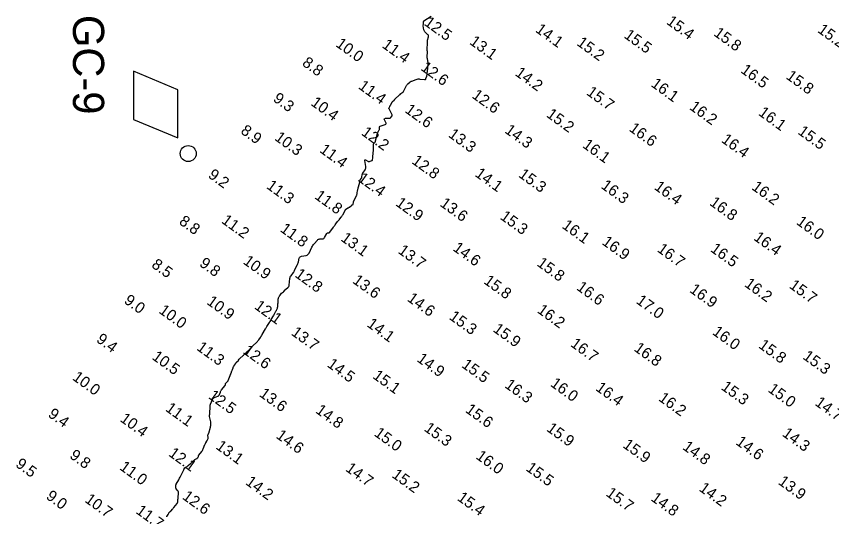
# Model space of a CAD drawing. Extents: x 815352 to 820877, y 582403 to 597439.
# Drawn here: x 818236.4 to 818602.7, y 586682.6 to 586907.3 of the extents above; entities that cross this region are included whole.
import ezdxf

# ---------------------------------------------------------------- set-up
doc = ezdxf.new("R2010")
doc.units = 0
for name, color, linetype in [('V-CHAN-NAID', 7, 'Continuous'), ('V-CONT-EL12', 7, 'Continuous'), ('V-TOPO-SOUN', 7, 'Continuous')]:
    doc.layers.add(name, color=color, linetype=linetype)

msp = doc.modelspace()

# ---------------------------------------------------------------- linework, layer by layer
at = {"layer": 'V-CHAN-NAID'}
msp.add_lwpolyline([(818308.99, 586852.63), (818309.04, 586874.26), (818289.09, 586882.63), (818289.04, 586861)], close=True, dxfattribs=at)
msp.add_circle((818313.63, 586845.63), 3.6, dxfattribs=at)
at = {"layer": 'V-CONT-EL12'}
for points in [[(818336.7, 586753.51), (818336.78, 586753.58), (818338.34, 586754.94), (818338.46, 586755.04), (818338.58, 586755.15), (818338.7, 586755.26), (818338.81, 586755.37), (818339.27, 586755.81), (818339.39, 586755.92), (818339.5, 586756.04), (818339.62, 586756.15), (818339.73, 586756.26), (818341.25, 586757.85), (818341.54, 586758.16), (818341.83, 586758.46), (818342.13, 586758.75), (818342.43, 586759.05), (818344.72, 586761.29), (818344.89, 586761.47), (818345.06, 586761.66), (818345.22, 586761.85), (818345.37, 586762.05), (818346.09, 586763.09), (818346.16, 586763.2), (818346.23, 586763.3), (818346.3, 586763.41), (818346.37, 586763.51), (818346.64, 586763.94), (818346.71, 586764.04), (818346.78, 586764.15), (818346.84, 586764.26), (818346.9, 586764.37), (818348.29, 586766.9), (818348.44, 586767.17), (818348.6, 586767.44), (818348.76, 586767.71), (818348.93, 586767.98), (818350.11, 586769.79), (818350.18, 586769.9), (818350.25, 586770), (818350.32, 586770.11), (818350.39, 586770.21), (818350.69, 586770.62), (818350.76, 586770.72), (818350.83, 586770.83), (818350.9, 586770.94), (818350.96, 586771.05), (818351.92, 586772.77), (818352.05, 586773.01), (818352.19, 586773.25), (818352.32, 586773.49), (818352.46, 586773.73), (818353.08, 586774.86), (818353.17, 586775.03), (818353.26, 586775.19), (818353.34, 586775.37), (818353.41, 586775.54), (818353.7, 586776.24), (818353.77, 586776.41), (818353.82, 586776.59), (818353.86, 586776.78), (818353.88, 586776.96), (818353.94, 586777.88), (818353.95, 586778.09), (818353.97, 586778.31), (818353.98, 586778.53), (818353.99, 586778.74), (818354.09, 586780.15), (818354.11, 586780.33), (818354.14, 586780.5), (818354.19, 586780.67), (818354.25, 586780.83), (818354.52, 586781.48), (818354.59, 586781.64), (818354.68, 586781.79), (818354.78, 586781.93), (818354.89, 586782.07), (818355.59, 586782.89), (818355.67, 586782.98), (818355.76, 586783.07), (818355.86, 586783.15), (818355.96, 586783.23), (818356.38, 586783.55), (818356.48, 586783.62), (818356.56, 586783.7), (818356.64, 586783.79), (818356.71, 586783.88), (818356.99, 586784.27), (818357.06, 586784.37), (818357.14, 586784.46), (818357.22, 586784.54), (818357.31, 586784.61), (818358.52, 586785.58), (818358.73, 586785.78), (818358.89, 586786.01), (818358.99, 586786.26), (818359.05, 586786.54), (818359.34, 586789.58), (818359.4, 586789.91), (818359.5, 586790.21), (818359.64, 586790.51), (818359.83, 586790.78), (818360.95, 586792.21), (818361.01, 586792.29), (818361.06, 586792.37), (818361.11, 586792.45), (818361.15, 586792.54), (818361.3, 586792.89), (818361.34, 586792.98), (818361.38, 586793.07), (818361.42, 586793.16), (818361.46, 586793.24), (818362.57, 586795.52), (818362.74, 586795.89), (818362.88, 586796.26), (818363.01, 586796.64), (818363.12, 586797.03), (818363.53, 586798.59), (818363.67, 586798.94), (818363.89, 586799.21), (818364.17, 586799.41), (818364.53, 586799.52), (818366.6, 586799.91), (818367.04, 586800.04), (818367.42, 586800.26), (818367.73, 586800.57), (818367.97, 586800.96), (818369.25, 586803.62), (818369.46, 586804.03), (818369.7, 586804.42), (818369.97, 586804.8), (818370.27, 586805.15), (818371.73, 586806.78), (818371.95, 586806.98), (818372.19, 586807.14), (818372.46, 586807.24), (818372.75, 586807.28), (818373.98, 586807.37), (818374.27, 586807.42), (818374.52, 586807.53), (818374.73, 586807.71), (818374.89, 586807.95), (818375.88, 586809.75), (818375.95, 586809.86), (818376.05, 586809.95), (818376.16, 586810), (818376.29, 586810.03), (818376.84, 586810.1), (818376.97, 586810.13), (818377.09, 586810.19), (818377.2, 586810.26), (818377.28, 586810.37), (818378.93, 586812.62), (818379.11, 586812.87), (818379.29, 586813.12), (818379.47, 586813.37), (818379.65, 586813.62), (818380.57, 586814.91), (818380.65, 586815.02), (818380.74, 586815.13), (818380.83, 586815.23), (818380.93, 586815.33), (818381.32, 586815.73), (818381.41, 586815.83), (818381.5, 586815.93), (818381.59, 586816.04), (818381.67, 586816.15), (818382.48, 586817.24), (818382.64, 586817.46), (818382.79, 586817.69), (818382.94, 586817.92), (818383.07, 586818.16), (818384.25, 586820.3), (818384.35, 586820.46), (818384.47, 586820.6), (818384.6, 586820.72), (818384.76, 586820.82), (818385.42, 586821.2), (818385.59, 586821.29), (818385.75, 586821.4), (818385.9, 586821.51), (818386.05, 586821.63), (818387.13, 586822.53), (818387.19, 586822.57), (818387.24, 586822.6), (818387.3, 586822.63), (818387.36, 586822.64), (818387.62, 586822.7), (818387.67, 586822.72), (818387.72, 586822.76), (818387.75, 586822.8), (818387.76, 586822.86), (818387.85, 586823.65), (818387.87, 586823.8), (818387.91, 586823.95), (818387.95, 586824.09), (818388.01, 586824.23), (818389.24, 586826.75), (818389.36, 586827.02), (818389.46, 586827.3), (818389.53, 586827.59), (818389.59, 586827.88), (818389.77, 586829.06), (818389.82, 586829.35), (818389.88, 586829.65), (818389.95, 586829.94), (818390.03, 586830.22), (818390.6, 586832.2), (818390.64, 586832.35), (818390.67, 586832.5), (818390.7, 586832.65), (818390.72, 586832.81), (818390.78, 586833.44), (818390.81, 586833.59), (818390.85, 586833.73), (818390.92, 586833.87), (818391.01, 586833.99), (818391.45, 586834.53), (818391.55, 586834.66), (818391.62, 586834.8), (818391.68, 586834.96), (818391.71, 586835.12), (818391.82, 586836.03), (818391.86, 586836.23), (818391.92, 586836.43), (818392, 586836.62), (818392.1, 586836.8), (818393.12, 586838.39), (818393.29, 586838.72), (818393.39, 586839.07), (818393.43, 586839.43), (818393.4, 586839.8), (818392.93, 586842.54), (818392.92, 586842.75), (818392.98, 586842.86), (818393.1, 586842.87), (818393.3, 586842.78), (818394.28, 586842.17), (818394.48, 586842.07), (818394.69, 586842.03), (818394.9, 586842.04), (818395.12, 586842.1), (818396.16, 586842.51), (818396.29, 586842.58), (818396.39, 586842.68), (818396.45, 586842.8), (818396.49, 586842.95), (818396.56, 586843.57), (818396.58, 586843.73), (818396.6, 586843.89), (818396.61, 586844.05), (818396.63, 586844.21), (818396.93, 586847.33), (818396.95, 586847.58), (818396.96, 586847.83), (818396.95, 586848.08), (818396.94, 586848.33), (818396.84, 586849.47), (818396.84, 586849.65), (818396.88, 586849.81), (818396.94, 586849.96), (818397.04, 586850.11), (818397.5, 586850.66), (818397.61, 586850.81), (818397.7, 586850.96), (818397.77, 586851.12), (818397.83, 586851.29), (818398.9, 586855.21), (818398.95, 586855.35), (818399, 586855.5), (818399.07, 586855.63), (818399.14, 586855.77), (818399.45, 586856.3), (818399.52, 586856.44), (818399.57, 586856.58), (818399.6, 586856.73), (818399.61, 586856.88), (818399.62, 586857.54), (818399.64, 586857.69), (818399.7, 586857.82), (818399.79, 586857.91), (818399.93, 586857.98), (818402.15, 586858.75), (818402.42, 586858.89), (818402.57, 586859.08), (818402.59, 586859.32), (818402.49, 586859.6), (818401.84, 586860.85), (818401.74, 586861.13), (818401.77, 586861.33), (818401.93, 586861.45), (818402.22, 586861.5), (818404.12, 586861.56), (818404.3, 586861.58), (818404.45, 586861.64), (818404.59, 586861.74), (818404.71, 586861.87), (818405.16, 586862.46), (818405.24, 586862.61), (818405.28, 586862.77), (818405.27, 586862.93), (818405.21, 586863.09), (818403.88, 586865.68), (818403.83, 586865.81), (818403.81, 586865.95), (818403.83, 586866.09), (818403.89, 586866.23), (818404.21, 586866.77), (818404.29, 586866.91), (818404.36, 586867.05), (818404.44, 586867.18), (818404.51, 586867.32), (818405.08, 586868.48), (818405.16, 586868.63), (818405.26, 586868.77), (818405.36, 586868.9), (818405.48, 586869.02), (818406.15, 586869.62), (818406.2, 586869.66), (818406.24, 586869.7), (818406.28, 586869.75), (818406.31, 586869.8), (818406.45, 586869.99), (818406.48, 586870.04), (818406.52, 586870.09), (818406.56, 586870.13), (818406.6, 586870.18), (818408.43, 586871.88), (818408.52, 586871.97), (818408.62, 586872.06), (818408.71, 586872.15), (818408.81, 586872.23), (818409.2, 586872.59), (818409.3, 586872.67), (818409.4, 586872.75), (818409.5, 586872.83), (818409.61, 586872.89), (818410.05, 586873.16), (818410.15, 586873.24), (818410.24, 586873.32), (818410.32, 586873.42), (818410.38, 586873.53), (818411.67, 586876.14), (818411.8, 586876.38), (818411.96, 586876.59), (818412.13, 586876.79), (818412.33, 586876.97), (818413.19, 586877.65), (818413.4, 586877.81), (818413.63, 586877.96), (818413.87, 586878.08), (818414.12, 586878.19), (818416.13, 586878.93), (818416.53, 586879.06), (818416.94, 586879.13), (818417.35, 586879.15), (818417.77, 586879.11), (818419.73, 586878.85), (818419.99, 586878.85), (818420.2, 586878.93), (818420.36, 586879.08), (818420.47, 586879.32), (818420.82, 586880.41), (818420.9, 586880.69), (818420.96, 586880.97), (818421.01, 586881.25), (818421.05, 586881.53), (818421.28, 586883.86), (818421.3, 586884.07), (818421.32, 586884.28), (818421.35, 586884.49), (818421.37, 586884.7), (818421.47, 586885.53), (818421.49, 586885.74), (818421.49, 586885.95), (818421.47, 586886.16), (818421.44, 586886.36), (818421.08, 586888.34), (818421.07, 586888.41), (818421.06, 586888.49), (818421.05, 586888.56), (818421.05, 586888.64), (818421.04, 586888.94), (818421.04, 586889.01), (818421.04, 586889.09), (818421.05, 586889.16), (818421.05, 586889.24), (818421.16, 586891.14), (818421.16, 586891.23), (818421.16, 586891.32), (818421.14, 586891.41), (818421.12, 586891.5), (818421.02, 586891.85), (818420.99, 586891.94), (818420.98, 586892.03), (818420.97, 586892.12), (818420.97, 586892.21), (818421.01, 586892.87), (818421.02, 586893.01), (818421.04, 586893.15), (818421.05, 586893.28), (818421.07, 586893.42), (818421.19, 586894.28), (818421.21, 586894.47), (818421.22, 586894.65), (818421.22, 586894.84), (818421.21, 586895.02), (818421.14, 586895.76), (818421.13, 586895.95), (818421.13, 586896.13), (818421.16, 586896.32), (818421.19, 586896.5), (818421.56, 586898.08), (818421.6, 586898.39), (818421.55, 586898.68), (818421.42, 586898.94), (818421.21, 586899.17), (818420.21, 586900.05), (818419.98, 586900.28), (818419.8, 586900.54), (818419.66, 586900.83), (818419.56, 586901.14), (818419.14, 586903), (818419.12, 586903.1), (818419.12, 586903.2), (818419.13, 586903.29), (818419.16, 586903.39), (818419.29, 586903.77), (818419.32, 586903.86), (818419.34, 586903.96), (818419.35, 586904.06), (818419.35, 586904.16), (818419.35, 586904.76), (818419.36, 586904.89), (818419.4, 586905), (818419.47, 586905.09), (818419.57, 586905.17), (818422.86, 586907.37)], [(818303.99, 586682.56), (818304.09, 586682.72), (818304.6, 586683.53), (818304.64, 586683.6), (818304.68, 586683.68), (818304.72, 586683.75), (818304.75, 586683.83), (818304.87, 586684.15), (818304.91, 586684.23), (818304.95, 586684.3), (818305, 586684.36), (818305.06, 586684.42), (818305.56, 586684.85), (818305.66, 586684.94), (818305.76, 586685.04), (818305.86, 586685.14), (818305.95, 586685.24), (818306.62, 586686.01), (818306.76, 586686.17), (818306.9, 586686.34), (818307.04, 586686.5), (818307.17, 586686.67), (818308.65, 586688.56), (818308.77, 586688.73), (818308.86, 586688.92), (818308.92, 586689.12), (818308.95, 586689.33), (818309.02, 586690.21), (818309.03, 586690.42), (818309.05, 586690.64), (818309.07, 586690.86), (818309.09, 586691.07), (818309.3, 586693.24), (818309.3, 586693.49), (818309.26, 586693.73), (818309.16, 586693.96), (818309.02, 586694.17), (818308.29, 586695.09), (818308.18, 586695.24), (818308.11, 586695.41), (818308.06, 586695.58), (818308.05, 586695.77), (818308.05, 586696.53), (818308.06, 586696.72), (818308.1, 586696.9), (818308.16, 586697.07), (818308.25, 586697.24), (818309.37, 586699.12), (818309.59, 586699.49), (818309.79, 586699.87), (818309.99, 586700.25), (818310.19, 586700.63), (818311.66, 586703.65), (818311.71, 586703.76), (818311.77, 586703.86), (818311.83, 586703.96), (818311.89, 586704.06), (818312.15, 586704.46), (818312.22, 586704.56), (818312.3, 586704.64), (818312.39, 586704.72), (818312.48, 586704.79), (818313.13, 586705.17), (818313.27, 586705.26), (818313.41, 586705.35), (818313.54, 586705.45), (818313.66, 586705.56), (818314.63, 586706.44), (818314.84, 586706.62), (818315.04, 586706.8), (818315.24, 586706.98), (818315.44, 586707.17), (818316.46, 586708.1), (818316.57, 586708.19), (818316.69, 586708.28), (818316.82, 586708.36), (818316.95, 586708.43), (818317.5, 586708.7), (818317.61, 586708.77), (818317.72, 586708.85), (818317.81, 586708.94), (818317.89, 586709.05), (818318.28, 586709.67), (818318.3, 586709.71), (818318.32, 586709.76), (818318.33, 586709.81), (818318.33, 586709.86), (818318.33, 586710.06), (818318.34, 586710.11), (818318.35, 586710.16), (818318.37, 586710.2), (818318.4, 586710.24), (818319.69, 586711.79), (818319.9, 586712.07), (818320.09, 586712.36), (818320.26, 586712.67), (818320.39, 586712.99), (818321.18, 586715.01), (818321.26, 586715.19), (818321.34, 586715.37), (818321.43, 586715.55), (818321.53, 586715.72), (818321.97, 586716.43), (818322.05, 586716.58), (818322.13, 586716.73), (818322.21, 586716.88), (818322.28, 586717.04), (818322.56, 586717.67), (818322.61, 586717.82), (818322.64, 586717.98), (818322.65, 586718.14), (818322.63, 586718.29), (818322.49, 586719.07), (818322.48, 586719.16), (818322.48, 586719.26), (818322.5, 586719.35), (818322.54, 586719.44), (818322.73, 586719.79), (818322.77, 586719.88), (818322.81, 586719.97), (818322.84, 586720.06), (818322.87, 586720.15), (818323.61, 586722.77), (818323.66, 586722.97), (818323.7, 586723.16), (818323.74, 586723.36), (818323.76, 586723.56), (818323.84, 586724.36), (818323.85, 586724.56), (818323.85, 586724.76), (818323.83, 586724.96), (818323.79, 586725.15), (818323.24, 586727.6), (818323.22, 586727.74), (818323.21, 586727.87), (818323.21, 586728.01), (818323.22, 586728.14), (818323.31, 586728.68), (818323.32, 586728.82), (818323.34, 586728.95), (818323.35, 586729.09), (818323.36, 586729.23), (818323.51, 586731.69), (818323.52, 586731.77), (818323.52, 586731.84), (818323.52, 586731.92), (818323.52, 586731.99), (818323.53, 586732.3), (818323.53, 586732.37), (818323.53, 586732.44), (818323.54, 586732.51), (818323.54, 586732.58), (818323.57, 586732.86), (818323.58, 586732.93), (818323.59, 586732.99), (818323.61, 586733.06), (818323.64, 586733.13), (818324.49, 586735.13), (818324.65, 586735.44), (818324.87, 586735.69), (818325.13, 586735.9), (818325.44, 586736.05), (818326.89, 586736.62), (818327.14, 586736.75), (818327.35, 586736.92), (818327.52, 586737.13), (818327.65, 586737.38), (818328.07, 586738.49), (818328.18, 586738.76), (818328.32, 586739.02), (818328.47, 586739.27), (818328.64, 586739.51), (818330.23, 586741.54), (818330.28, 586741.61), (818330.31, 586741.68), (818330.34, 586741.76), (818330.35, 586741.84), (818330.4, 586742.18), (818330.42, 586742.26), (818330.44, 586742.34), (818330.49, 586742.41), (818330.54, 586742.47), (818331.2, 586743.16), (818331.32, 586743.3), (818331.43, 586743.45), (818331.52, 586743.61), (818331.59, 586743.78), (818332.43, 586746.01), (818332.46, 586746.09), (818332.5, 586746.18), (818332.53, 586746.26), (818332.57, 586746.34), (818332.73, 586746.65), (818332.76, 586746.73), (818332.8, 586746.81), (818332.83, 586746.89), (818332.87, 586746.97), (818333.3, 586748.08), (818333.38, 586748.29), (818333.46, 586748.5), (818333.54, 586748.72), (818333.63, 586748.93), (818334.06, 586750.02), (818334.1, 586750.12), (818334.15, 586750.21), (818334.2, 586750.3), (818334.25, 586750.38), (818334.48, 586750.73), (818334.54, 586750.81), (818334.6, 586750.9), (818334.66, 586750.98), (818334.72, 586751.06), (818335.15, 586751.63), (818335.24, 586751.75), (818335.34, 586751.86), (818335.44, 586751.96), (818335.54, 586752.07), (818336.02, 586752.52), (818336.09, 586752.6), (818336.16, 586752.68), (818336.23, 586752.77), (818336.29, 586752.86), (818336.5, 586753.25), (818336.56, 586753.34), (818336.63, 586753.43), (818336.7, 586753.51)]]:
    msp.add_lwpolyline(points, dxfattribs=at)

# ---------------------------------------------------------------- texts
at = {"layer": 'V-CHAN-NAID'}
msp.add_text('GC-9', height=14, rotation=270, dxfattribs=at).set_placement((818261.87, 586907.91))
at = {"layer": 'V-TOPO-SOUN'}
for s, p in [('12.5 ', (818419.29, 586903.62)), ('15.4 ', (818528.16, 586904.14)), ('14.1 ', (818469.29, 586900.56)), ('15.5 ', (818509.09, 586897.94)), ('15.8 ', (818549.39, 586898.92)), ('15.2 ', (818596.07, 586900.4)), ('13.1 ', (818439.69, 586895.08)), ('15.2 ', (818487.87, 586894.59)), ('10.0 ', (818379.58, 586894.05)), ('11.4 ', (818400.37, 586893.58)), ('8.8', (818364.49, 586885.52)), ('12.6 ', (818417.77, 586883.43)), ('14.2 ', (818460.15, 586881.01)), ('16.5 ', (818561.52, 586882.32)), ('15.8 ', (818581.87, 586879.57)), ('16.1 ', (818521.22, 586876.11)), ('11.4 ', (818389.74, 586875.11)), ('15.7 ', (818492.24, 586872.35)), ('9.3', (818351.4, 586869.48)), ('12.6 ', (818440.77, 586870.97)), ('10.4 ', (818368.38, 586867.66)), ('16.2 ', (818538.5, 586865.79)), ('12.6 ', (818410.65, 586864.44)), ('15.2 ', (818474.22, 586862.41)), ('16.1 ', (818569.48, 586863.19)), ('8.9', (818336.84, 586855.04)), ('12.2 ', (818391.09, 586854.31)), ('14.3 ', (818455.49, 586855.29)), ('16.6 ', (818511.37, 586856.1)), ('15.5 ', (818587.21, 586854.73)), ('10.3 ', (818352.11, 586852.01)), ('13.3 ', (818430.16, 586853.42)), ('16.4 ', (818552.83, 586851.06)), ('11.4 ', (818372.35, 586846.53)), ('16.1 ', (818490.45, 586848.69)), ('12.8 ', (818413.73, 586841.51)), ('9.2', (818322.24, 586835.19)), ('14.1 ', (818442.12, 586835.76)), ('12.4 ', (818389.48, 586833.64)), ('15.3 ', (818461.69, 586835.44)), ('11.3 ', (818348.44, 586830.32)), ('16.3 ', (818498.76, 586830.39)), ('16.4 ', (818522.65, 586829.9)), ('16.2 ', (818566.45, 586829.83)), ('11.8 ', (818370.09, 586825.73)), ('12.9 ', (818406.47, 586822.58)), ('13.6 ', (818426.4, 586822.38)), ('16.8 ', (818547.55, 586822.81)), ('8.8', (818309.15, 586814.32)), ('11.2 ', (818328.23, 586814.8)), ('15.3 ', (818453.42, 586816.51)), ('16.0 ', (818586.53, 586814.19)), ('11.8 ', (818354.6, 586810.93)), ('16.1 ', (818481.23, 586812.5)), ('13.1 ', (818381.85, 586806.79)), ('16.4 ', (818567.33, 586807.16)), ('16.9 ', (818499.19, 586805.15)), ('13.7 ', (818407.56, 586801.22)), ('14.6 ', (818432.2, 586802.4)), ('16.7 ', (818523.99, 586801.91)), ('16.5 ', (818547.9, 586801.98)), ('8.5', (818296.8, 586794.9)), ('9.8', (818318.33, 586795.46)), ('10.9 ', (818337.97, 586796.46)), ('15.8 ', (818469.96, 586795.55)), ('12.8 ', (818361.2, 586790.56)), ('13.6 ', (818387.13, 586787.83)), ('15.8 ', (818446.07, 586787.61)), ('16.6 ', (818487.75, 586784.78)), ('16.2 ', (818563.2, 586786.29)), ('15.7 ', (818583.31, 586785.6)), ('16.9 ', (818538.56, 586783.7)), ('9.0', (818284.44, 586778.84)), ('10.9 ', (818321.63, 586778.32)), ('14.6 ', (818411.67, 586779.76)), ('17.0 ', (818514.52, 586778.73)), ('10.0 ', (818300.11, 586774.36)), ('12.1 ', (818343.01, 586776.28)), ('16.2 ', (818470.09, 586774.52)), ('15.3 ', (818430.52, 586771.56)), ('14.1 ', (818393.57, 586768.27)), ('15.9 ', (818450.24, 586765.99)), ('13.7 ', (818359.56, 586764.48)), ('16.0 ', (818548.77, 586764.75)), ('9.4', (818272.01, 586761.37)), ('16.7 ', (818485.05, 586759.39)), ('15.8 ', (818569.53, 586758.73)), ('11.3 ', (818317.07, 586757.75)), ('12.6 ', (818337.91, 586756.2)), ('16.8 ', (818513.56, 586757.36)), ('10.5 ', (818297.02, 586753.58)), ('14.9 ', (818416.02, 586752.6)), ('15.3 ', (818589.41, 586753.75)), ('14.5 ', (818375.72, 586750.2)), ('15.5 ', (818436.12, 586749.97)), ('10.0 ', (818261.27, 586744.34)), ('15.1 ', (818396.19, 586745.04)), ('16.3 ', (818455.49, 586740.89)), ('16.0 ', (818476, 586741.52)), ('13.6 ', (818345.2, 586736.94)), ('16.4 ', (818496.34, 586739.61)), ('15.3 ', (818552.7, 586740.03)), ('15.0 ', (818573.77, 586738.96)), ('12.5 ', (818322.34, 586736)), ('16.2 ', (818524.58, 586735.01)), ('14.7 ', (818594.86, 586732.95)), ('11.1 ', (818303.05, 586730.38)), ('14.8 ', (818370.52, 586729.5)), ('15.6 ', (818437.81, 586729.79)), ('9.4', (818250.32, 586727.78)), ('10.4 ', (818282.66, 586725.7)), ('15.0 ', (818396.83, 586719.21)), ('15.3 ', (818419.27, 586721.43)), ('15.9 ', (818474.29, 586721.37)), ('14.3 ', (818580.16, 586719.13)), ('14.6 ', (818352.74, 586718.21)), ('14.6 ', (818559.3, 586715.32)), ('13.1 ', (818325.69, 586713.38)), ('15.9 ', (818508.54, 586713.98)), ('14.8 ', (818535.41, 586713.13)), ('9.8', (818260, 586709.24)), ('12.1 ', (818304.46, 586710.17)), ('16.0 ', (818442.53, 586708.94)), ('9.5', (818235.71, 586705.34)), ('11.0 ', (818282.43, 586704.05)), ('14.7 ', (818383.97, 586703.42)), ('15.2 ', (818404.8, 586700.57)), ('15.5 ', (818465.03, 586703.58)), ('14.2 ', (818339.05, 586697.35)), ('13.9 ', (818578.36, 586697.48)), ('14.2 ', (818542.79, 586694.5)), ('9.0', (818249.43, 586690.91)), ('10.7 ', (818266.81, 586689.44)), ('12.6 ', (818310.65, 586690.82)), ('15.4 ', (818434.16, 586690.26)), ('15.7 ', (818500.96, 586692.26)), ('14.8 ', (818521.17, 586690.1)), ('11.7 ', (818289.78, 586684.39))]:
    msp.add_text(s, height=5, rotation=324, dxfattribs=at).set_placement(p)

doc.saveas('drawing.dxf')
